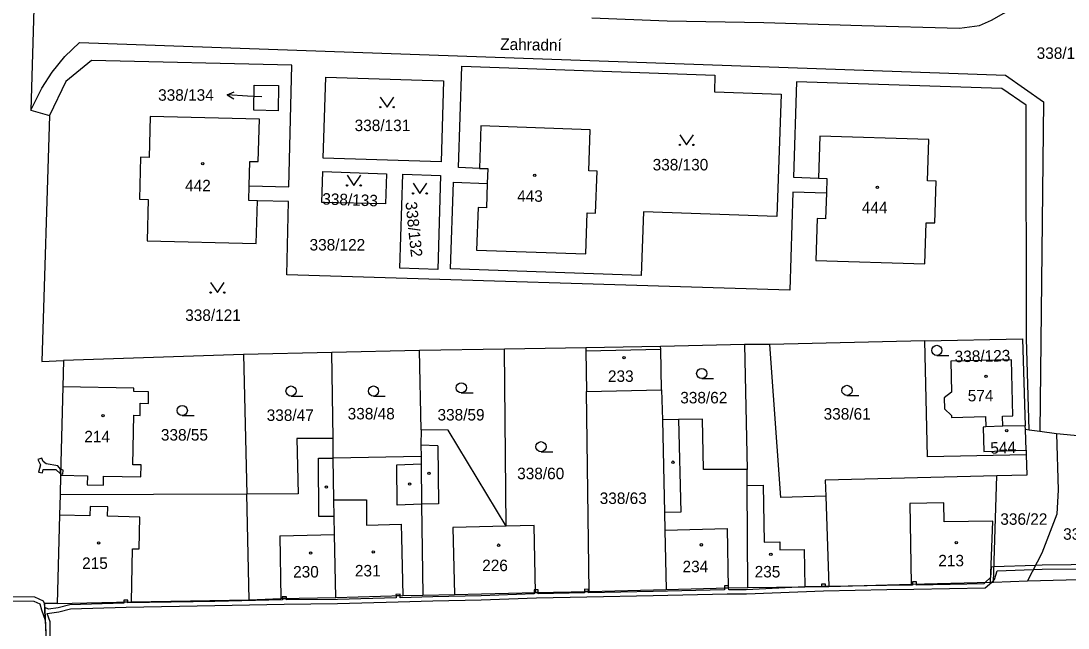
# Model space of a CAD drawing. Extents: x -758582 to -751794, y -998770 to -994350.
# Drawn here: x -755918.7 to -755764, y -995259.1 to -995169.4 of the extents above; entities that cross this region are included whole.
import ezdxf

# ---------------------------------------------------------------- set-up
doc = ezdxf.new("R2010")
doc.units = 0
for name, color, linetype in [('Hranice parcel', 7, 'Continuous'), ('Parcelní čísla', 7, 'Continuous'), ('Pop  PČ popisy', 7, 'Continuous'), ('Vnitřní kresba', 7, 'Continuous'), ('Věcná břemena k části', 7, 'Continuous'), ('Značky budov', 7, 'Continuous'), ('Značky kultur', 7, 'Continuous')]:
    doc.layers.add(name, color=color, linetype=linetype)

msp = doc.modelspace()

# ---------------------------------------------------------------- linework, layer by layer
at = {"layer": 'Hranice parcel'}
for p, q in [((-755916.41, -995155.24), (-755917.23, -995182.52)), ((-755917.23, -995182.52), (-755914.49, -995183.35)), ((-755811.79, -995217.17), (-755824.2, -995217.47)), ((-755808.09, -995217.17), (-755811.79, -995217.17)), ((-755811.79, -995217.17), (-755811.44, -995235.65)), ((-755785.16, -995216.66), (-755808.09, -995217.17)), ((-755885.82, -995218.64), (-755912.39, -995219.56)), ((-755872.76, -995218.35), (-755885.82, -995218.64)), ((-755885.82, -995218.64), (-755885.34, -995239.3)), ((-755859.82, -995218.08), (-755872.76, -995218.35)), ((-755872.59, -995231.06), (-755872.76, -995218.35)), ((-755847.27, -995217.88), (-755859.82, -995218.08)), ((-755859.59, -995229.79), (-755859.82, -995218.08)), ((-755835.24, -995217.66), (-755847.27, -995217.88)), ((-755847, -995244.05), (-755847.27, -995217.88)), ((-755824.2, -995217.47), (-755835.24, -995217.66)), ((-755912.39, -995219.56), (-755912.52, -995223.44)), ((-755912.52, -995223.44), (-755912.86, -995236.5)), ((-755835.16, -995224.12), (-755824.05, -995223.87)), ((-755834.77, -995253.68), (-755835.16, -995224.12)), ((-755824.05, -995223.87), (-755823.94, -995228.33)), ((-755773.65, -995229.28), (-755776.15, -995229.38)), ((-755770.33, -995229.2), (-755773.65, -995229.28)), ((-755770.31, -995229.77), (-755770.33, -995229.2)), ((-755769.76, -995229.85), (-755770.31, -995229.77)), ((-755770.22, -995232.8), (-755770.31, -995229.77)), ((-755872.55, -995233.97), (-755872.59, -995231.06)), ((-755768.17, -995230.06), (-755769.76, -995229.85)), ((-755765.72, -995230.38), (-755768.17, -995230.06)), ((-755759.47, -995231), (-755765.72, -995230.38)), ((-755765.72, -995230.38), (-755765.47, -995238.66)), ((-755770.22, -995232.8), (-755770.2, -995233.48)), ((-755859.59, -995233.76), (-755872.55, -995233.97)), ((-755912.86, -995236.5), (-755912.9, -995239.43)), ((-755775.03, -995252.3), (-755774.54, -995236.6)), ((-755885.34, -995239.3), (-755912.9, -995239.43)), ((-755884.97, -995254.94), (-755885.34, -995239.3)), ((-755799.82, -995239.62), (-755799.35, -995252.94)), ((-755767.9, -995248.04), (-755770.01, -995252.13)), ((-755775.03, -995252.3), (-755770.01, -995252.13)), ((-755770.01, -995252.13), (-755756.11, -995251.76)), ((-755842.67, -995253.86), (-755834.77, -995253.68)), ((-755834.77, -995253.68), (-755823.37, -995253.42))]:
    msp.add_line(p, q, dxfattribs=at)
for points in [[(-755834.38, -995168.91), (-755823.24, -995169.35), (-755808.97, -995169.58), (-755794.49, -995170.01), (-755780.05, -995170.42), (-755777.09, -995170.03), (-755775.31, -995169.26), (-755773.51, -995168.19), (-755771.9, -995166.96), (-755770.47, -995165.6), (-755769.15, -995164)], [(-755917.23, -995182.52), (-755915.59, -995179.31), (-755914.08, -995176.92), (-755912.23, -995174.59), (-755910.03, -995172.52)], [(-755910.03, -995172.52), (-755773.25, -995177.37), (-755767.64, -995181.3), (-755768.17, -995230.06)], [(-755884.97, -995193.72), (-755879.13, -995193.86), (-755878.7, -995175.87), (-755908.26, -995175.21), (-755912.05, -995178.31), (-755914.49, -995183.35)], [(-755850.97, -995191.15), (-755854.07, -995191.04), (-755853.55, -995176.05), (-755816.17, -995177.35), (-755816.26, -995179.84), (-755806.41, -995180.19), (-755807.04, -995198.28), (-755826.73, -995197.59), (-755827.06, -995206.99), (-755855.24, -995206.01), (-755854.79, -995193.2), (-755849.8, -995193.38)], [(-755873.66, -995177.66), (-755856.27, -995178.2), (-755856.64, -995190.19), (-755874.03, -995189.65), (-755873.66, -995177.66)], [(-755769.76, -995229.85), (-755770.17, -995216.32), (-755770.22, -995181.78), (-755773.79, -995179.36), (-755804.15, -995178.33), (-755804.59, -995192.46), (-755800.89, -995192.58)], [(-755880.63, -995178.92), (-755880.7, -995182.62), (-755884.3, -995182.55), (-755884.23, -995178.85), (-755880.63, -995178.92)], [(-755914.49, -995183.35), (-755915.61, -995219.71), (-755912.39, -995219.56)], [(-755884.97, -995193.72), (-755884.88, -995190.11), (-755883.63, -995190.14), (-755883.47, -995183.85), (-755899.61, -995183.47), (-755899.77, -995189.54), (-755901.01, -995189.51), (-755901.17, -995195.71), (-755899.92, -995195.74), (-755900.07, -995201.84), (-755883.93, -995202.24), (-755883.77, -995195.94)], [(-755849.8, -995193.38), (-755849.92, -995196.99), (-755851.17, -995196.94), (-755851.39, -995203.24), (-755835.26, -995203.8), (-755835.05, -995197.7), (-755833.8, -995197.75), (-755833.58, -995191.55), (-755834.83, -995191.51), (-755834.62, -995185.43), (-755850.75, -995184.85), (-755850.97, -995191.15)], [(-755799.71, -995194.81), (-755799.83, -995198.61), (-755801.08, -995198.57), (-755801.28, -995204.77), (-755785.15, -995205.28), (-755784.96, -995199.18), (-755783.71, -995199.22), (-755783.51, -995193.03), (-755784.76, -995192.99), (-755784.57, -995186.89), (-755800.7, -995186.38), (-755800.89, -995192.58)], [(-755864.7, -995191.94), (-755864.83, -995196.41), (-755874.25, -995196.18), (-755874.09, -995191.63), (-755864.7, -995191.94)], [(-755856.7, -995192.19), (-755857.13, -995206.08), (-755862.73, -995205.91), (-755862.3, -995192.02), (-755856.7, -995192.19)], [(-755850.97, -995191.15), (-755849.72, -995191.19), (-755849.8, -995193.38)], [(-755800.89, -995192.58), (-755799.65, -995192.62), (-755799.71, -995194.81)], [(-755883.77, -995195.94), (-755885.02, -995195.91), (-755884.97, -995193.72)], [(-755799.71, -995194.81), (-755804.66, -995194.66), (-755805.1, -995209.15), (-755879.44, -995206.9), (-755879.18, -995196.06), (-755883.77, -995195.94)], [(-755799.82, -995239.62), (-755806.46, -995239.78), (-755808.09, -995217.17)], [(-755785.16, -995216.66), (-755770.74, -995216.33), (-755770.33, -995229.2)], [(-755770.2, -995233.48), (-755784.78, -995233.81), (-755785.16, -995216.66)], [(-755835.24, -995217.66), (-755835.23, -995218.12), (-755835.16, -995224.12)], [(-755824.05, -995223.87), (-755824.19, -995217.87), (-755824.2, -995217.47)], [(-755773.65, -995229.28), (-755773.69, -995227.77), (-755772.18, -995227.74), (-755772.36, -995219.46), (-755781.34, -995219.66), (-755781.24, -995224.23), (-755782.33, -995225.08), (-755782.28, -995226.71), (-755781.25, -995227.67), (-755781.24, -995227.99), (-755776.2, -995227.83), (-755776.15, -995229.38)], [(-755912.86, -995236.5), (-755908.88, -995236.61), (-755908.91, -995237.91), (-755906.51, -995237.96), (-755906.48, -995236.66), (-755900.98, -995236.77), (-755900.95, -995234.97), (-755902.15, -995234.95), (-755902, -995227.65), (-755901.1, -995227.67), (-755901.07, -995225.87), (-755899.87, -995225.89), (-755899.83, -995224.19), (-755902.03, -995224.15), (-755902.02, -995223.65), (-755912.52, -995223.44)], [(-755811.44, -995235.65), (-755817.87, -995235.68), (-755818.01, -995228.2), (-755821.54, -995228.27), (-755823.94, -995228.33)], [(-755859.59, -995229.79), (-755859.64, -995232.09), (-755859.59, -995233.76)], [(-755847, -995244.05), (-755855.59, -995229.85), (-755859.59, -995229.79)], [(-755823.94, -995228.33), (-755823.63, -995242.02), (-755823.57, -995244.62), (-755823.37, -995253.42)], [(-755776.15, -995229.38), (-755776.55, -995229.39), (-755776.45, -995232.98), (-755770.22, -995232.8)], [(-755872.59, -995231.06), (-755877.95, -995231.06), (-755877.72, -995239.26), (-755885.34, -995239.3)], [(-755872.2, -995254.59), (-755872.4, -995245.28), (-755872.43, -995242.59), (-755872.46, -995240.16), (-755872.55, -995233.97)], [(-755859.59, -995233.76), (-755859.56, -995234.83), (-755859.51, -995240.78), (-755859.32, -995254.23)], [(-755770.2, -995233.48), (-755770.1, -995236.5), (-755774.54, -995236.6)], [(-755811.32, -995253.13), (-755811.43, -995238.03), (-755811.44, -995235.65)], [(-755774.54, -995236.6), (-755799.88, -995237.24), (-755799.82, -995239.62)], [(-755765.47, -995238.66), (-755765.65, -995242.27), (-755767.9, -995248.04)], [(-755912.9, -995239.43), (-755913.01, -995242.4), (-755913.35, -995255.45)], [(-755842.67, -995253.86), (-755842.9, -995243.96), (-755847, -995244.05)], [(-755811.32, -995253.13), (-755802.92, -995253.01), (-755800.43, -995252.96), (-755799.83, -995252.95), (-755799.35, -995252.94)], [(-755799.35, -995252.94), (-755787.17, -995252.59), (-755775.47, -995252.31), (-755775.03, -995252.3)], [(-755872.2, -995254.59), (-755862.28, -995254.29), (-755859.32, -995254.23)], [(-755859.32, -995254.23), (-755854.67, -995254.13), (-755842.67, -995253.86)], [(-755823.37, -995253.42), (-755814.17, -995253.17), (-755811.32, -995253.13)], [(-755913.35, -995255.45), (-755915.2, -995255.49), (-755914.69, -995267.54)], [(-755913.35, -995255.45), (-755902.35, -995255.24), (-755884.97, -995254.94)], [(-755884.97, -995254.94), (-755880.28, -995254.75), (-755872.2, -995254.59)]]:
    msp.add_lwpolyline(points, dxfattribs=at)
at = {"layer": 'Pop  PČ popisy'}
for p, q in [((-755888.24, -995180.3), (-755887.21, -995179.85)), ((-755885.24, -995180.46), (-755888.24, -995180.3)), ((-755888.24, -995180.3), (-755887.26, -995180.85)), ((-755883.1, -995180.58), (-755885.24, -995180.46))]:
    msp.add_line(p, q, dxfattribs=at)
at = {"layer": 'Vnitřní kresba'}
for p, q in [((-755835.23, -995218.12), (-755824.19, -995217.87)), ((-755821.54, -995228.27), (-755821.23, -995241.97)), ((-755857.13, -995232.15), (-755859.64, -995232.09)), ((-755857.13, -995232.15), (-755857.01, -995240.74)), ((-755874.76, -995234), (-755872.55, -995233.97)), ((-755874.68, -995242.61), (-755874.76, -995234)), ((-755863.16, -995234.98), (-755859.56, -995234.83)), ((-755863.11, -995240.94), (-755863.16, -995234.98)), ((-755811.43, -995238.03), (-755809.03, -995238)), ((-755809.03, -995238), (-755808.91, -995246.4)), ((-755872.46, -995240.16), (-755867.65, -995240.13)), ((-755867.65, -995240.13), (-755867.64, -995243.88)), ((-755782.37, -995240.61), (-755787.37, -995240.69)), ((-755782.33, -995243.41), (-755782.37, -995240.61)), ((-755908.48, -995241.12), (-755908.51, -995242.52)), ((-755905.88, -995241.19), (-755908.48, -995241.12)), ((-755905.91, -995242.58), (-755905.88, -995241.19)), ((-755859.51, -995240.78), (-755863.11, -995240.94)), ((-755857.01, -995240.74), (-755859.51, -995240.78)), ((-755821.23, -995241.97), (-755823.63, -995242.02)), ((-755787.37, -995240.69), (-755787.17, -995252.59)), ((-755908.51, -995242.52), (-755913.01, -995242.4)), ((-755901.11, -995242.71), (-755905.91, -995242.58)), ((-755901.24, -995247.41), (-755901.11, -995242.71)), ((-755872.43, -995242.59), (-755874.68, -995242.61)), ((-755775.13, -995243.28), (-755782.33, -995243.41)), ((-755775.47, -995252.31), (-755775.13, -995243.28)), ((-755867.64, -995243.88), (-755862.51, -995243.76)), ((-755862.51, -995243.76), (-755862.47, -995245.7)), ((-755847, -995244.05), (-755854.89, -995244.23)), ((-755854.89, -995244.23), (-755854.67, -995254.13)), ((-755823.57, -995244.62), (-755814.31, -995244.37)), ((-755814.17, -995253.17), (-755814.31, -995244.37)), ((-755880.46, -995245.45), (-755872.4, -995245.28)), ((-755880.46, -995245.45), (-755880.28, -995254.75)), ((-755862.47, -995245.7), (-755862.28, -995254.29)), ((-755808.91, -995246.4), (-755806.61, -995246.36)), ((-755806.61, -995246.36), (-755806.6, -995247.56)), ((-755902.35, -995255.24), (-755902.24, -995247.38)), ((-755902.24, -995247.38), (-755901.24, -995247.41)), ((-755806.6, -995247.56), (-755803, -995247.51)), ((-755803, -995247.51), (-755802.92, -995253.01))]:
    msp.add_line(p, q, dxfattribs=at)
at = {"layer": 'Věcná břemena k části'}
for points in [[(-755916.19, -995234.18), (-755915.83, -995234.96), (-755916.12, -995236.06), (-755915.52, -995236.17), (-755915.39, -995235.64), (-755913.55, -995235.66), (-755912.86, -995236.32), (-755912.84, -995235.59), (-755913.23, -995235.1), (-755914.97, -995234.83), (-755915.4, -995234.47), (-755915.62, -995233.98)], [(-755912.84, -995235.59), (-755912.86, -995236.32), (-755912.53, -995236.34), (-755912.48, -995235.74)], [(-755814.77, -995253.19), (-755814.17, -995253.17), (-755814.17, -995252.86), (-755814.77, -995252.87)], [(-755800.43, -995252.96), (-755799.83, -995252.95), (-755799.83, -995252.59), (-755800.43, -995252.6)], [(-755926.73, -995254.39), (-755926.72, -995255), (-755925.42, -995255.08), (-755916.77, -995255.15), (-755915.88, -995255.54), (-755915.64, -995256.41), (-755915.1, -995257.96), (-755915.18, -995256.08), (-755915.2, -995255.49), (-755915.37, -995255.11), (-755916.64, -995254.55), (-755925.4, -995254.48)], [(-755879.49, -995254.47), (-755880.09, -995254.48), (-755880.08, -995254.75), (-755879.48, -995254.73)], [(-755862.7, -995254.11), (-755863.3, -995254.14), (-755863.29, -995254.32), (-755862.69, -995254.3)], [(-755842.88, -995253.86), (-755842.28, -995253.85), (-755842.29, -995253.46), (-755842.68, -995253.47), (-755842.89, -995253.47)], [(-755835.45, -995253.7), (-755834.85, -995253.68), (-755834.85, -995253.38), (-755835.45, -995253.37)], [(-755903.51, -995255.26), (-755902.91, -995255.25), (-755902.9, -995254.98), (-755903.5, -995254.98)]]:
    msp.add_lwpolyline(points, close=True, dxfattribs=at)
for points in [[(-755759.27, -995249.73), (-755767.85, -995249.82), (-755768.84, -995249.86), (-755774.96, -995250.06), (-755775.39, -995250.09), (-755775.45, -995251.65), (-755776.22, -995252.33), (-755776.47, -995252.55), (-755786.38, -995252.74), (-755786.38, -995252.57), (-755786.38, -995252.25), (-755786.98, -995252.25), (-755786.98, -995252.59), (-755786.98, -995252.75), (-755790.81, -995252.81), (-755799.35, -995252.94), (-755799.83, -995252.95), (-755800.43, -995252.96), (-755802.92, -995253.01), (-755811.55, -995253.44), (-755814.12, -995253.46), (-755814.17, -995253.17), (-755814.77, -995253.19), (-755814.76, -995253.47), (-755825.32, -995253.71), (-755834.85, -995253.88), (-755834.85, -995253.68), (-755835.45, -995253.7), (-755835.45, -995253.89), (-755842.28, -995254.05), (-755842.28, -995253.85), (-755842.67, -995253.86), (-755842.88, -995253.86), (-755842.88, -995254.06), (-755850.73, -995254.35), (-755857.86, -995254.49), (-755862.67, -995254.62), (-755862.69, -995254.3), (-755863.29, -995254.32), (-755863.27, -995254.64), (-755871.95, -995254.87), (-755879.48, -995254.94), (-755879.48, -995254.73), (-755880.08, -995254.75), (-755880.08, -995254.95), (-755890.07, -995255.19), (-755902.91, -995255.39), (-755902.91, -995255.25), (-755903.51, -995255.26), (-755903.51, -995255.4), (-755911.46, -995255.65), (-755913.2, -995256.13), (-755914.6, -995256.33), (-755915.18, -995256.08), (-755915.1, -995257.96), (-755914.69, -995267.54)], [(-755914.42, -995264.94), (-755914.39, -995258.16), (-755914.81, -995256.97), (-755913.08, -995256.71), (-755911.37, -995256.24), (-755903.16, -995255.99), (-755890.05, -995255.79), (-755879.79, -995255.55), (-755871.93, -995255.47), (-755862.95, -995255.23), (-755857.85, -995255.09), (-755850.72, -995254.95), (-755842.53, -995254.65), (-755835.1, -995254.49), (-755825.3, -995254.31), (-755814.36, -995254.06), (-755811.53, -995254.04), (-755800.16, -995253.59), (-755790.8, -995253.41), (-755786.79, -995253.34), (-755776.24, -995253.14), (-755775.28, -995252.31), (-755775.02, -995252.08), (-755774.87, -995251.94), (-755774.51, -995250.64), (-755769.15, -995250.47), (-755767.83, -995250.42), (-755759.16, -995250.33)]]:
    msp.add_lwpolyline(points, dxfattribs=at)
at = {"layer": 'Značky budov'}
for centre in [(-755891.83, -995190.44), (-755842.8, -995192.18), (-755792.17, -995193.93), (-755829.61, -995219.14), (-755776.12, -995221.91), (-755906.56, -995227.69), (-755773.08, -995229.92), (-755822.39, -995234.58), (-755858.42, -995236.22), (-755873.58, -995238.27), (-755861.29, -995237.82), (-755907.23, -995246.52), (-755848.13, -995246.85), (-755818.17, -995246.8), (-755780.53, -995246.47), (-755875.91, -995248.02), (-755866.66, -995247.85), (-755807.92, -995248.21)]:
    msp.add_circle(centre, 0.175, dxfattribs=at)
at = {"layer": 'Značky kultur'}
for p, q in [((-755783.39, -995218.8), (-755781.64, -995218.8)), ((-755818.13, -995222.23), (-755816.38, -995222.23)), ((-755878.8, -995224.81), (-755877.05, -995224.81)), ((-755866.62, -995224.81), (-755864.87, -995224.81)), ((-755853.64, -995224.34), (-755851.89, -995224.34)), ((-755796.67, -995224.72), (-755794.92, -995224.72)), ((-755894.86, -995227.69), (-755893.11, -995227.69)), ((-755841.87, -995233.04), (-755840.12, -995233.04))]:
    msp.add_line(p, q, dxfattribs=at)
for points in [[(-755865.62, -995180.6), (-755864.62, -995182.1), (-755863.62, -995180.6)], [(-755821.36, -995186.18), (-755820.36, -995187.68), (-755819.36, -995186.18)], [(-755870.51, -995192.16), (-755869.51, -995193.66), (-755868.51, -995192.16)], [(-755860.76, -995193.35), (-755859.76, -995194.85), (-755858.76, -995193.35)], [(-755890.67, -995208.02), (-755889.67, -995209.52), (-755888.67, -995208.02)]]:
    msp.add_lwpolyline(points, dxfattribs=at)
for centre, radius in [((-755865.62, -995182.1), 0.1), ((-755863.62, -995182.1), 0.1), ((-755821.36, -995187.68), 0.1), ((-755819.36, -995187.68), 0.1), ((-755870.51, -995193.66), 0.1), ((-755868.51, -995193.66), 0.1), ((-755860.76, -995194.85), 0.1), ((-755858.76, -995194.85), 0.1), ((-755890.67, -995209.52), 0.1), ((-755888.67, -995209.52), 0.1), ((-755783.39, -995218.05), 0.75), ((-755818.13, -995221.48), 0.75), ((-755878.8, -995224.06), 0.75), ((-755866.62, -995224.06), 0.75), ((-755853.64, -995223.59), 0.75), ((-755796.67, -995223.97), 0.75), ((-755894.86, -995226.94), 0.75), ((-755841.87, -995232.29), 0.75)]:
    msp.add_circle(centre, radius, dxfattribs=at)

# ---------------------------------------------------------------- texts
at = {"layer": 'Parcelní čísla'}
for s, p in [('338/1', (-755768.65, -995174.96)), ('338/134', (-755898.43, -995181.15)), ('338/131', (-755869.4, -995185.64)), ('338/130', (-755825.38, -995191.45)), ('442', (-755894.44, -995194.54)), ('443', (-755845.39, -995196.09)), ('444', (-755794.48, -995197.79)), ('338/122', (-755876.06, -995203.29)), ('338/121', (-755894.43, -995213.7)), ('233', (-755831.98, -995222.71)), ('338/62', (-755821.3, -995225.89)), ('574', (-755778.83, -995225.59)), ('338/47', (-755882.39, -995228.48)), ('338/48', (-755870.43, -995228.26)), ('338/59', (-755857.16, -995228.42)), ('338/61', (-755800.12, -995228.29)), ('338/55', (-755898.02, -995231.39)), ('214', (-755909.33, -995231.64)), ('338/60', (-755845.39, -995237.1)), ('338/63', (-755833.2, -995240.76)), ('336/22', (-755774.02, -995243.84)), ('336/19', (-755764.74, -995246.05)), ('213', (-755783.18, -995249.98)), ('215', (-755909.66, -995250.36)), ('230', (-755878.49, -995251.63)), ('231', (-755869.36, -995251.47)), ('226', (-755850.56, -995250.69)), ('234', (-755820.96, -995250.85)), ('235', (-755810.31, -995251.62))]:
    msp.add_text(s, height=1.7, dxfattribs=at).set_placement(p)
for s, rotation, p in [('338/133', 358, (-755874.21, -995196.49)), ('338/132', 276, (-755861.91, -995196.15)), ('338/123', 1, (-755780.75, -995219.81)), ('544', 2, (-755775.47, -995233.34))]:
    msp.add_text(s, height=1.7, rotation=rotation, dxfattribs=at).set_placement(p)
at = {"layer": 'Pop  PČ popisy'}
msp.add_text('Zahradní', height=1.7, rotation=359, dxfattribs=at).set_placement((-755847.91, -995173.62))

doc.saveas('drawing.dxf')
